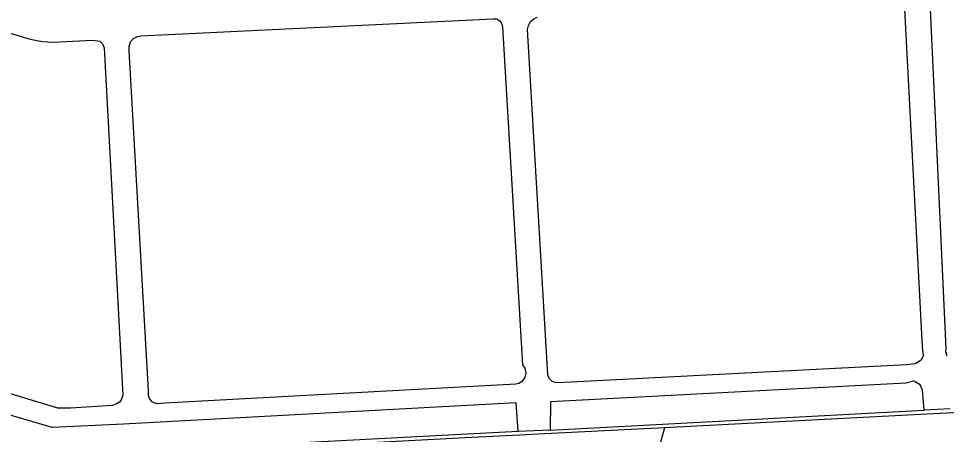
# Model space of a CAD drawing. Extents: x -599951 to -598963, y -1164095 to -1162939.
# Drawn here: x -599479.2 to -599327.2, y -1163962.3 to -1163894.3 of the extents above; entities that cross this region are included whole.
import ezdxf

# ---------------------------------------------------------------- set-up
doc = ezdxf.new("R2010")
doc.units = 0
for name, color, linetype in [('Level 11', 7, 'Continuous'), ('Level 51', 7, 'Continuous'), ('Level 54', 7, 'Continuous')]:
    doc.layers.add(name, color=color, linetype=linetype)

msp = doc.modelspace()

# ---------------------------------------------------------------- linework, layer by layer
at = {"layer": 'Level 11'}
msp.add_lwpolyline([(-599373.39, -1163961.22), (-599395.42, -1164040.31)], dxfattribs=at)
msp.add_lwpolyline([(-599373.39, -1163961.22), (-599395.42, -1164040.31)], dxfattribs=at)
at = {"layer": 'Level 51'}
for points in [[(-599465.15, -1163899.06), (-599462.09, -1163955.89)], [(-599252.73, -1163954.94), (-599373.39, -1163961.22)], [(-599252.73, -1163954.94), (-599373.39, -1163961.22)], [(-599373.39, -1163961.22), (-599394.1, -1163962.25)], [(-599373.39, -1163961.22), (-599394.1, -1163962.25)], [(-599394.1, -1163962.25), (-599396.05, -1163962.35), (-599406, -1163962.87), (-599461.6, -1163965.79)], [(-599394.1, -1163962.25), (-599396.05, -1163962.35), (-599406, -1163962.87), (-599461.6, -1163965.79)]]:
    msp.add_lwpolyline(points, dxfattribs=at)
at = {"layer": 'Level 54'}
for points in [[(-599556.19, -1163873.97), (-599477.24, -1163897.63)], [(-599334.09, -1163892.78), (-599331.2, -1163947.97)], [(-599327.28, -1163948.26), (-599329.85, -1163892.76)], [(-599459.13, -1163897.11), (-599401.44, -1163894.31)], [(-599401.44, -1163894.31), (-599400.84, -1163894.32)], [(-599400.84, -1163894.32), (-599400.37, -1163894.62)], [(-599395.33, -1163894.76), (-599394.85, -1163894.35)], [(-599394.85, -1163894.35), (-599394.26, -1163894.06)], [(-599400.37, -1163894.62), (-599400.07, -1163895.08)], [(-599400.07, -1163895.08), (-599399.94, -1163895.64)], [(-599399.94, -1163895.64), (-599396.65, -1163950.92)], [(-599395.83, -1163896.04), (-599395.68, -1163895.43)], [(-599395.68, -1163895.43), (-599395.33, -1163894.76)], [(-599460.35, -1163897.55), (-599459.69, -1163897.2)], [(-599459.69, -1163897.2), (-599459.13, -1163897.11)], [(-599392.5, -1163952.56), (-599395.83, -1163896.04)], [(-599477.24, -1163897.63), (-599475.23, -1163898.02)], [(-599475.23, -1163898.02), (-599473.48, -1163898.14)], [(-599473.48, -1163898.14), (-599467.07, -1163897.8)], [(-599467.07, -1163897.8), (-599465.83, -1163897.95)], [(-599465.83, -1163897.95), (-599465.41, -1163898.4)], [(-599465.41, -1163898.4), (-599465.15, -1163899.06)], [(-599461.07, -1163898.81), (-599460.81, -1163898.08)], [(-599461.03, -1163899.57), (-599461.07, -1163898.81)], [(-599460.81, -1163898.08), (-599460.35, -1163897.55)], [(-599457.9, -1163955.19), (-599461.03, -1163899.57)], [(-599472.74, -1163957.98), (-599573.83, -1163927.44)], [(-599473.64, -1163961.19), (-599575.34, -1163931.4)], [(-599331.2, -1163947.97), (-599331.02, -1163949.46)], [(-599327.3, -1163948.78), (-599327.28, -1163948.26)], [(-599327.07, -1163949.49), (-599327.3, -1163948.78)], [(-599331.36, -1163950.17), (-599332.31, -1163950.78)], [(-599331.02, -1163949.46), (-599331.36, -1163950.17)], [(-599396.65, -1163950.92), (-599396.27, -1163951.45)], [(-599396.27, -1163951.45), (-599396.1, -1163952.23)], [(-599333.76, -1163950.89), (-599390.82, -1163953.84)], [(-599332.31, -1163950.78), (-599333.76, -1163950.89)], [(-599396.8, -1163953.7), (-599397.22, -1163953.95)], [(-599396.27, -1163953.01), (-599396.8, -1163953.7)], [(-599396.1, -1163952.23), (-599396.27, -1163953.01)], [(-599392.26, -1163953.16), (-599392.5, -1163952.56)], [(-599391.81, -1163953.59), (-599392.26, -1163953.16)], [(-599391.3, -1163953.81), (-599391.81, -1163953.59)], [(-599332.53, -1163953.61), (-599333.89, -1163953.89)], [(-599331.54, -1163954.17), (-599332.53, -1163953.61)], [(-599457.86, -1163955.9), (-599457.9, -1163955.19)], [(-599397.73, -1163954.1), (-599455.2, -1163957.18)], [(-599397.22, -1163953.95), (-599397.73, -1163954.1)], [(-599333.89, -1163953.89), (-599392.08, -1163956.98)], [(-599390.82, -1163953.84), (-599391.3, -1163953.81)], [(-599331.11, -1163955.06), (-599331.54, -1163954.17)], [(-599330.88, -1163958.33), (-599331.11, -1163955.06)], [(-599462.32, -1163956.54), (-599462.65, -1163957.01)], [(-599462.09, -1163955.89), (-599462.32, -1163956.54)], [(-599457.71, -1163956.45), (-599457.86, -1163955.9)], [(-599457.24, -1163957), (-599457.71, -1163956.45)], [(-599470.64, -1163958.03), (-599472.74, -1163957.98)], [(-599463.78, -1163957.58), (-599470.64, -1163958.03)], [(-599463.16, -1163957.37), (-599463.78, -1163957.58)], [(-599462.65, -1163957.01), (-599463.16, -1163957.37)], [(-599397.68, -1163957.14), (-599461.98, -1163960.61)], [(-599456.5, -1163957.32), (-599457.24, -1163957)], [(-599455.2, -1163957.18), (-599456.5, -1163957.32)], [(-599397.35, -1163961.8), (-599397.68, -1163957.14)], [(-599392.08, -1163956.98), (-599392.09, -1163961.59)], [(-599326.6, -1163958.09), (-599330.88, -1163958.33)], [(-599392.09, -1163961.59), (-599330.88, -1163958.33)], [(-599461.98, -1163960.61), (-599473.64, -1163961.19)], [(-599397.35, -1163961.8), (-599461.63, -1163965.18)], [(-599392.09, -1163961.59), (-599397.35, -1163961.8)]]:
    msp.add_lwpolyline(points, dxfattribs=at)

doc.saveas('drawing.dxf')
